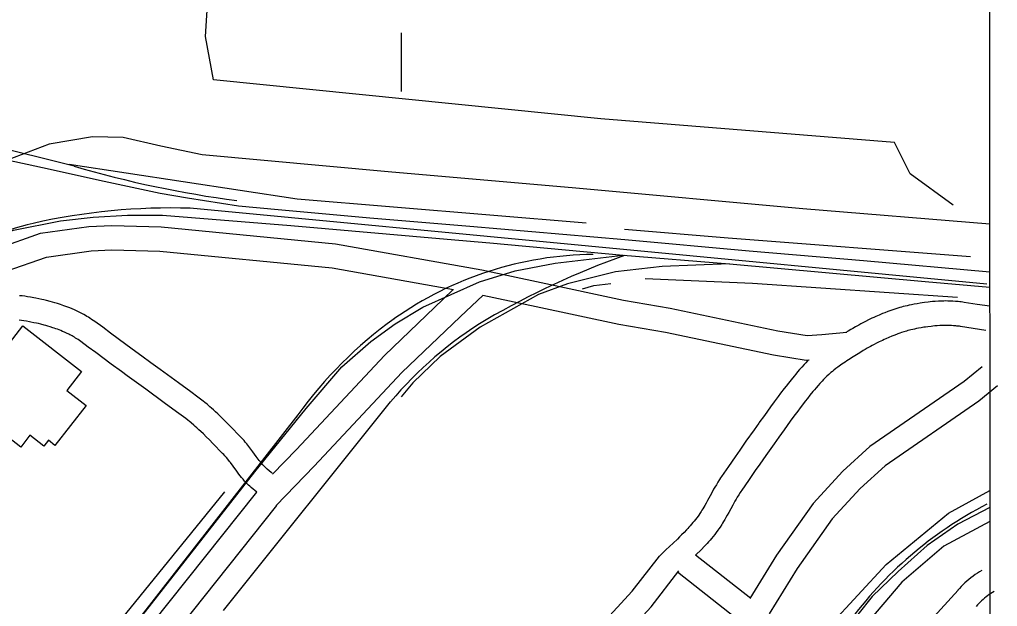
# Model space of a CAD drawing. Extents: x 3263578 to 3301413, y 764927 to 798602.
# Drawn here: x 3297983 to 3299186, y 783377 to 784098 of the extents above; entities that cross this region are included whole.
import ezdxf

# ---------------------------------------------------------------- set-up
doc = ezdxf.new("R2010")
doc.units = 0
for name, color, linetype in [('V-BLDG-OTLN', 7, 'Continuous'), ('V-GRID-FRAM', 7, 'Continuous'), ('V-RAIL-TRAK', 7, 'Continuous'), ('V-ROAD-CNTR', 7, 'Continuous'), ('V-TOPO-SHOR', 7, 'Continuous')]:
    doc.layers.add(name, color=color, linetype=linetype)

msp = doc.modelspace()

# ---------------------------------------------------------------- linework, layer by layer
at = {"layer": 'V-BLDG-OTLN'}
msp.add_lwpolyline([(3297914.3, 783627.3), (3297987.6, 783721.4), (3298059.6, 783665.2), (3298041.6, 783642), (3298065.2, 783623.7), (3298026.9, 783574.5), (3298018.9, 783580.7), (3298013.3, 783573.6), (3297996.2, 783586.9), (3297984.8, 783572.4)], close=True, dxfattribs=at)
at = {"layer": 'V-GRID-FRAM'}
msp.add_lwpolyline([(3267734.9, 794015.5), (3299171.2, 794017.8), (3299180.4, 775831.7), (3267728.3, 775829.4), (3267734.9, 794015.5)], dxfattribs=at)
at = {"layer": 'V-RAIL-TRAK'}
msp.add_line((3298725.6, 783808.4), (3298856.3, 783797.7), dxfattribs=at)
for points in [[(3299176.4, 783787.3), (3299021.2, 783801.3), (3298880.6, 783813.1), (3298727.6, 783827), (3298537, 783843.6), (3298414.1, 783853.8), (3298301.2, 783864.1), (3298252.8, 783868.4), (3298189.8, 783878.5), (3298156.4, 783884.1), (3298087.5, 783899), (3298011.6, 783915.7), (3297968.1, 783925.1)], [(3297819.3, 783751), (3297860.3, 783785.8), (3297897.1, 783808.3), (3297935.5, 783825.1), (3297975.9, 783838.9), (3298033.9, 783850.4), (3298073.8, 783854.9), (3298116.2, 783857.4), (3298159.3, 783857.3), (3298317, 783844.6), (3298509.4, 783827.8), (3298561.5, 783823.6), (3298725.6, 783808.4)], [(3298548.8, 783775.4), (3298593, 783789.2), (3298642.2, 783798.6), (3298725.6, 783808.4)], [(3298856.3, 783797.7), (3298773.5, 783794.4), (3298716.3, 783787.8), (3298657.1, 783773.2), (3298621.6, 783759.8)], [(3298856.3, 783797.7), (3299097, 783776.1), (3299176.4, 783769.1)], [(3298272.7, 783541.8), (3298335.7, 783620), (3298379.8, 783670.9), (3298415.5, 783702), (3298445.2, 783724), (3298479.3, 783744.4), (3298548.8, 783775.4)], [(3298621.6, 783759.8), (3298550, 783719.9), (3298500.7, 783683.9), (3298466.9, 783651.2), (3298452.6, 783634.1)], [(3297990.6, 783166.2), (3298059.8, 783270.5), (3298272.7, 783541.8)], [(3299176.5, 783498.3), (3299137.3, 783477.6), (3299099.5, 783451.3), (3299063.7, 783419.6), (3299031.7, 783388.6), (3298996.8, 783344.6), (3298957, 783296.2)]]:
    msp.add_lwpolyline(points, dxfattribs=at)
at = {"layer": 'V-ROAD-CNTR'}
for points in [[(3298050.5, 783917.6), (3297727.6, 783998.1)], [(3299176.4, 783846.3), (3298946.6, 783865.3), (3298667.6, 783890.8), (3298436.8, 783910.8), (3298207.9, 783931.6), (3298157.1, 783942.1), (3298110.9, 783952.7), (3298073.1, 783953.7), (3298019.8, 783944.7), (3297968.1, 783925.1)], [(3299172.7, 783772.5), (3298193.3, 783865.9)], [(3297862.1, 783759.6), (3297931.4, 783805.6), (3297956, 783816.4), (3298009.3, 783835.3), (3298068.5, 783843.5), (3298096.7, 783844.9), (3298157.7, 783843), (3298371.8, 783822.4), (3298551.7, 783790.1), (3298624.7, 783774.5), (3298725.9, 783752.9), (3298783.3, 783743.2), (3298915.9, 783715.2), (3298952.1, 783709.4), (3298970.1, 783710.7), (3299000.6, 783713.7)], [(3297914.8, 783758.6), (3297945.8, 783779.2), (3297967.1, 783788.5), (3298016.4, 783806), (3298071.3, 783813.6), (3298097, 783814.9), (3298155.8, 783813.1), (3298367.7, 783792.7), (3298516.9, 783765.9)], [(3298516.7, 783765.9), (3298504.5, 783754.4), (3298432.2, 783685.1), (3298323.9, 783569.6), (3298294.3, 783539)], [(3298211.1, 783627.3), (3298209.1, 783628.9), (3298206, 783631.4), (3298202.8, 783633.7), (3298194.1, 783640.1), (3298178.9, 783651.2), (3298156.2, 783667.7), (3298144.9, 783675.9), (3298133.6, 783684.2), (3298126.5, 783689.4), (3298113.9, 783698.6), (3298095.2, 783712.6), (3298085.7, 783719.6), (3298076.1, 783726.6), (3298074.1, 783728), (3298072, 783729.4), (3298070, 783730.7), (3298068.1, 783732), (3298066.2, 783733.1), (3298064.3, 783734.2), (3298062.5, 783735.2), (3298060.7, 783736.2), (3298059, 783737.1), (3298057.3, 783738), (3298054.1, 783739.6), (3298051, 783741), (3298048, 783742.2), (3298045.3, 783743.4), (3298042.7, 783744.4), (3298040.3, 783745.3), (3298038, 783746.2), (3298035.8, 783746.9), (3298033.8, 783747.6), (3298030, 783748.8), (3298026.6, 783749.8), (3298023.7, 783750.6), (3298021.1, 783751.3), (3298016.7, 783752.5), (3298013.3, 783753.3), (3298010.7, 783753.9), (3298007, 783754.7), (3298003.2, 783755.5), (3298001.1, 783755.9), (3297997, 783756.6), (3297993.2, 783757.2), (3297989.7, 783757.7), (3297986.4, 783758.1), (3297983.3, 783758.4)], [(3298553.3, 783759.1), (3298525.2, 783732.6), (3298453.5, 783664), (3298345.6, 783548.9), (3298298.9, 783500.5)], [(3298552.9, 783759.1), (3298618.5, 783745.2), (3298720.2, 783723.4), (3298777.7, 783713.7), (3298910.4, 783685.7), (3298950.8, 783679.2), (3298954.6, 783679.5)], [(3299176.4, 783745.4), (3299160.8, 783747.8), (3299145.2, 783750.3), (3299143.2, 783750.6), (3299141.3, 783750.8), (3299139.5, 783751), (3299137.6, 783751.2), (3299134.2, 783751.5), (3299130.9, 783751.7), (3299127.9, 783751.9), (3299125.1, 783751.9), (3299122.4, 783752), (3299119.9, 783751.9), (3299117.6, 783751.9), (3299115.4, 783751.8), (3299113.3, 783751.7), (3299109.5, 783751.5), (3299106.2, 783751.2), (3299103.3, 783750.9), (3299100.8, 783750.6), (3299096.4, 783750.1), (3299093.2, 783749.6), (3299090.7, 783749.2), (3299087.1, 783748.6), (3299083.4, 783748), (3299080.3, 783747.4), (3299077.5, 783746.8), (3299074.8, 783746.2), (3299072.3, 783745.6), (3299070, 783745), (3299067.8, 783744.4), (3299065.7, 783743.8), (3299062, 783742.7), (3299058.7, 783741.6), (3299055.9, 783740.6), (3299053.4, 783739.8), (3299051.2, 783739), (3299047.5, 783737.6), (3299044.7, 783736.4), (3299040.6, 783734.7), (3299036.4, 783732.9), (3299034, 783731.7), (3299031.6, 783730.7), (3299027.4, 783728.6), (3299023.7, 783726.8), (3299020.5, 783725.2), (3299017.8, 783723.7), (3299015.3, 783722.4), (3299011.2, 783720.1), (3299008, 783718.3), (3299005.7, 783716.9), (3299002.2, 783714.8), (3298999.6, 783713.2)], [(3298192.3, 783603.9), (3298190.4, 783605.4), (3298187.7, 783607.6), (3298184.9, 783609.7), (3298176.4, 783615.9), (3298161.3, 783626.9), (3298138.6, 783643.4), (3298127.2, 783651.7), (3298115.9, 783659.9), (3298108.7, 783665.2), (3298096.1, 783674.5), (3298077.3, 783688.5), (3298067.9, 783695.4), (3298058.6, 783702.3), (3298056.9, 783703.4), (3298055.4, 783704.5), (3298053.8, 783705.5), (3298052.3, 783706.4), (3298050.8, 783707.3), (3298049.4, 783708.2), (3298048, 783709), (3298046.6, 783709.8), (3298045.2, 783710.5), (3298043.9, 783711.1), (3298041.2, 783712.4), (3298038.7, 783713.6), (3298036.3, 783714.6), (3298034.1, 783715.6), (3298031.9, 783716.4), (3298029.9, 783717.2), (3298028, 783717.9), (3298026.1, 783718.5), (3298024.4, 783719.1), (3298021.1, 783720.1), (3298018.2, 783721), (3298015.7, 783721.7), (3298013.5, 783722.3), (3298009.5, 783723.3), (3298006.5, 783724.1), (3298004.2, 783724.6), (3298000.8, 783725.3), (3297997.3, 783726), (3297995.6, 783726.4), (3297992.1, 783727), (3297988.8, 783727.5), (3297985.7, 783727.9), (3297982.8, 783728.3)], [(3299171.8, 783715.8), (3299156.2, 783718.2), (3299140.6, 783720.6), (3299139.1, 783720.9), (3299137.6, 783721.1), (3299136.1, 783721.2), (3299134.8, 783721.4), (3299132, 783721.6), (3299129.4, 783721.8), (3299126.9, 783721.9), (3299124.6, 783721.9), (3299122.4, 783722), (3299120.4, 783721.9), (3299118.5, 783721.9), (3299116.6, 783721.8), (3299115, 783721.7), (3299111.7, 783721.5), (3299108.9, 783721.3), (3299106.4, 783721.1), (3299104.3, 783720.8), (3299100.4, 783720.3), (3299097.5, 783719.9), (3299095.4, 783719.6), (3299092.1, 783719.1), (3299088.9, 783718.5), (3299086.3, 783718), (3299083.9, 783717.5), (3299081.7, 783717), (3299079.6, 783716.5), (3299077.6, 783716), (3299075.8, 783715.5), (3299074.1, 783715), (3299070.9, 783714), (3299068.1, 783713.1), (3299065.7, 783712.3), (3299063.6, 783711.6), (3299061.8, 783710.9), (3299058.5, 783709.6), (3299056.1, 783708.7), (3299052.4, 783707.1), (3299048.7, 783705.5), (3299046.5, 783704.5), (3299044.4, 783703.5), (3299040.6, 783701.7), (3299037.2, 783700), (3299034.4, 783698.6), (3299031.9, 783697.2), (3299029.7, 783696.1), (3299025.9, 783694), (3299023.1, 783692.3), (3299021, 783691.1), (3299017.8, 783689.2), (3299014.6, 783687.2), (3299008.4, 783683.3), (3299002.9, 783679.8), (3299000.6, 783678.3), (3298998.5, 783676.9), (3298996.5, 783675.5), (3298994.7, 783674.3), (3298993, 783673.1), (3298989.8, 783670.8), (3298987.1, 783668.8), (3298984.8, 783667), (3298982.9, 783665.4), (3298981.2, 783664), (3298979.7, 783662.8), (3298978.5, 783661.7), (3298976.3, 783659.7), (3298974.8, 783658.2), (3298973.7, 783657.1), (3298972, 783655.4), (3298970.3, 783653.6), (3298967.7, 783650.7), (3298965.3, 783647.9), (3298963, 783645.3), (3298961, 783642.9), (3298959, 783640.6), (3298955.4, 783636.2), (3298952.3, 783632.3), (3298949.6, 783628.9), (3298947.3, 783625.9), (3298943.3, 783620.6), (3298940.3, 783616.6), (3298935.7, 783610.4), (3298931.2, 783604.3), (3298923.6, 783593.7), (3298917, 783584.5)], [(3299167, 783670.9), (3299145.1, 783653), (3299029, 783573), (3298995.9, 783542.8), (3298959.4, 783503.2), (3298914.4, 783439.7), (3298881.5, 783386.1)], [(3298953.5, 783679.3), (3298952.4, 783678.3), (3298950.2, 783676.1), (3298948.1, 783673.8), (3298945.3, 783670.6), (3298942.7, 783667.7), (3298940.2, 783664.9), (3298938, 783662.2), (3298935.9, 783659.7), (3298932.1, 783655.1), (3298928.8, 783651), (3298926, 783647.4), (3298923.5, 783644.2), (3298919.3, 783638.6), (3298916.2, 783634.5), (3298911.5, 783628.2), (3298907, 783621.9), (3298899.3, 783611.2), (3298892.6, 783602)], [(3299185.9, 783647.6), (3299163.1, 783629), (3299047.7, 783549.5), (3299017.1, 783521.5), (3298982.7, 783484.3), (3298939.5, 783423.2), (3298905.2, 783367.3)], [(3298294, 783540.3), (3298292.8, 783541.2), (3298290.3, 783543.3), (3298287.8, 783545.4), (3298286.8, 783546.3), (3298285.9, 783547.2), (3298285, 783548.1), (3298284.2, 783548.9), (3298283.3, 783549.8), (3298282.6, 783550.7), (3298281, 783552.5), (3298279.5, 783554.2), (3298278.2, 783555.9), (3298276.9, 783557.5), (3298274.5, 783560.7), (3298270.1, 783566.7), (3298266.7, 783571.3), (3298265.3, 783573.1), (3298262.9, 783576.2), (3298261, 783578.6), (3298259.5, 783580.3), (3298258.3, 783581.7), (3298256.5, 783583.7), (3298254.7, 783585.5), (3298242.6, 783597.9), (3298238, 783602.5), (3298233.9, 783606.6), (3298230.3, 783610.1), (3298227.1, 783613.2), (3298224.2, 783615.9), (3298221.7, 783618.2), (3298219.4, 783620.2), (3298217.4, 783622), (3298213.9, 783625), (3298211.2, 783627.2)], [(3298234.2, 783371.4), (3298439.5, 783628.1)], [(3298325.5, 783612), (3298002.7, 783197.7)], [(3298275.1, 783516.8), (3298268, 783522.9), (3298266.5, 783524.2), (3298265.1, 783525.5), (3298263.8, 783526.8), (3298262.5, 783528.1), (3298261.4, 783529.4), (3298260.2, 783530.6), (3298258.2, 783532.9), (3298256.3, 783535.2), (3298254.7, 783537.2), (3298253.1, 783539.2), (3298250.4, 783542.8), (3298245.9, 783548.9), (3298242.7, 783553.3), (3298241.5, 783554.8), (3298239.4, 783557.5), (3298237.9, 783559.4), (3298236.7, 783560.8), (3298235.9, 783561.7), (3298234.5, 783563.2), (3298233.1, 783564.7), (3298221.2, 783576.8), (3298216.8, 783581.3), (3298212.9, 783585.2), (3298209.5, 783588.5), (3298206.5, 783591.4), (3298203.8, 783593.8), (3298201.5, 783595.9), (3298199.5, 783597.8), (3298197.7, 783599.3), (3298194.6, 783602), (3298192.1, 783604.1)], [(3298892.6, 783601.9), (3298886.8, 783593.8), (3298876.7, 783579.5), (3298869.1, 783568.7), (3298863.5, 783560.6), (3298855, 783548.5), (3298846.6, 783536.3), (3298845.4, 783534.5), (3298844.3, 783532.7), (3298842.2, 783529.4), (3298840.3, 783526.2), (3298838.5, 783523.3), (3298836.9, 783520.5), (3298834.1, 783515.4), (3298829.3, 783506.7), (3298827.6, 783503.5), (3298826, 783500.8), (3298824.7, 783498.4), (3298823.5, 783496.4), (3298822.4, 783494.7), (3298821.5, 783493.2), (3298819.8, 783490.7), (3298818.6, 783488.8), (3298817.7, 783487.5), (3298816.2, 783485.5), (3298814.7, 783483.5), (3298813.1, 783481.5), (3298811.4, 783479.5), (3298809.8, 783477.6), (3298808.2, 783475.8), (3298806.6, 783474), (3298805.1, 783472.3), (3298803.6, 783470.7), (3298800.5, 783467.5), (3298797.6, 783464.6), (3298794.9, 783461.9), (3298792.3, 783459.4), (3298787.2, 783454.5), (3298778.1, 783446.1), (3298770.2, 783438.3)], [(3298917, 783584.5), (3298911.2, 783576.4), (3298901.2, 783562.2), (3298893.7, 783551.5), (3298888.1, 783543.5), (3298879.7, 783531.4), (3298871.4, 783519.4), (3298870.4, 783517.9), (3298869.5, 783516.5), (3298867.7, 783513.6), (3298866, 783510.9), (3298864.5, 783508.3), (3298863.1, 783505.8), (3298860.4, 783500.9), (3298855.6, 783492.2), (3298853.7, 783488.8), (3298852.1, 783485.8), (3298850.5, 783483.2), (3298849.2, 783480.9), (3298848, 783478.9), (3298846.8, 783477.1), (3298844.9, 783474.1), (3298843.3, 783471.8), (3298842.1, 783470.1), (3298840.2, 783467.5), (3298838.3, 783465), (3298836.3, 783462.5), (3298834.4, 783460.2), (3298832.5, 783458), (3298830.7, 783455.9), (3298828.9, 783453.8), (3298827.1, 783451.9), (3298825.4, 783450.1), (3298822, 783446.6), (3298814.8, 783439.4)], [(3298040.1, 783222.5), (3298275.1, 783516.8)], [(3298063.5, 783203.8), (3298299.8, 783500.5)], [(3298882.5, 783386.1), (3298814.8, 783439.4)], [(3297477.1, 781884.3), (3297540.6, 781967), (3297688.3, 782141.2), (3297723.2, 782188), (3297807.5, 782302.1), (3297951.5, 782495.1), (3298088, 782666.9), (3298105.9, 782690.8), (3298180, 782785.8), (3298250.6, 782875.4), (3298362.5, 783021.7), (3298587.3, 783285.3), (3298653.7, 783319.7), (3298681.3, 783335.2), (3298736.9, 783395.5), (3298770.3, 783438.5)], [(3297837.8, 782292.5), (3297975.3, 782476.8), (3298111.7, 782648.6), (3298129.7, 782672.6), (3298203.6, 782767.3), (3298274.3, 782857), (3298385.9, 783002.8), (3298606.4, 783261.4), (3298667.9, 783293.3), (3298700.1, 783311.3), (3298759.9, 783376.1), (3298794, 783420.1)], [(3298963.1, 783284.4), (3298792.6, 783418.7)], [(3299166.6, 783420.8), (3299164, 783419.2), (3299161.3, 783417.5), (3299158.6, 783415.7), (3299155.9, 783413.8), (3299153.4, 783411.8), (3299150.9, 783409.8), (3299148.4, 783407.7), (3299146, 783405.5), (3299143.7, 783403.3), (3299141.4, 783401), (3299139.2, 783398.6), (3299137.3, 783396.4)], [(3299137.5, 783396.7), (3299044.2, 783294.3)], [(3299182, 783395), (3299179.7, 783393.7), (3299177.7, 783392.4), (3299175.8, 783391.1), (3299173.8, 783389.7), (3299171.9, 783388.2), (3299170.1, 783386.7), (3299168.3, 783385.2), (3299166.5, 783383.6), (3299164.8, 783381.9), (3299163.1, 783380.2), (3299161.5, 783378.5), (3299159.9, 783376.6)]]:
    msp.add_lwpolyline(points, dxfattribs=at)
for centre, radius, start, end in [((3298419, 785171.4), 1306.8, 253.6225, 262.5973), ((3298168.9, 783106.9), 759.4, 88.1548, 102.8366), ((3298106.4, 783402.9), 456.9, 103.4453, 134.0815), ((3298693.2, 783377.3), 431.9, 90.5698, 125.2674), ((3299082.1, 782821.3), 1048.5, 109.7837, 120.0437), ((3298744.3, 783310), 516.3, 125.585, 144.2094), ((3298806.3, 783319.2), 479.5, 121.303, 139.8955), ((3299395.9, 783069.8), 486.5, 117.2903, 144.0246)]:
    msp.add_arc(centre, radius, start, end, dxfattribs=at)
at = {"layer": 'V-TOPO-SHOR'}
msp.add_line((3298452.8, 784081.6), (3298452.8, 784009.4), dxfattribs=at)
for points in [[(3299131.6, 783869.8), (3299078.6, 783908.3), (3299059.4, 783946.8), (3298698.3, 783975.7), (3298221.8, 784023.9), (3298212.1, 784076.9), (3298265.2, 784914.5)], [(3298044.2, 783920.2), (3298324.8, 783877.7), (3298680, 783848.2)], [(3299153, 783806.4), (3298854.7, 783829), (3298727.5, 783840)], [(3299136.8, 783756.2), (3298884.8, 783773.5), (3298752.9, 783779)], [(3298675.7, 783767), (3298689.6, 783771.2), (3298710.6, 783773.4)], [(3298235.6, 783517.2), (3298090.6, 783339), (3298025.8, 783261.1), (3297994.9, 783219.8), (3297990.5, 783212.8), (3297975.4, 783192.2), (3297969.9, 783186.8), (3297965.6, 783183), (3297961.2, 783180.2), (3297948.2, 783176.4), (3297940.6, 783177.6), (3297934.4, 783179.2), (3297930.8, 783180.8), (3297924.7, 783184.9)], [(3298979.6, 783352.9), (3299049.1, 783427.9), (3299125.8, 783491.3), (3299176.5, 783519.1)], [(3299176.5, 783480.9), (3299120, 783450.6), (3299068.3, 783406.4), (3299005.3, 783332.2)]]:
    msp.add_lwpolyline(points, dxfattribs=at)

doc.saveas('drawing.dxf')
